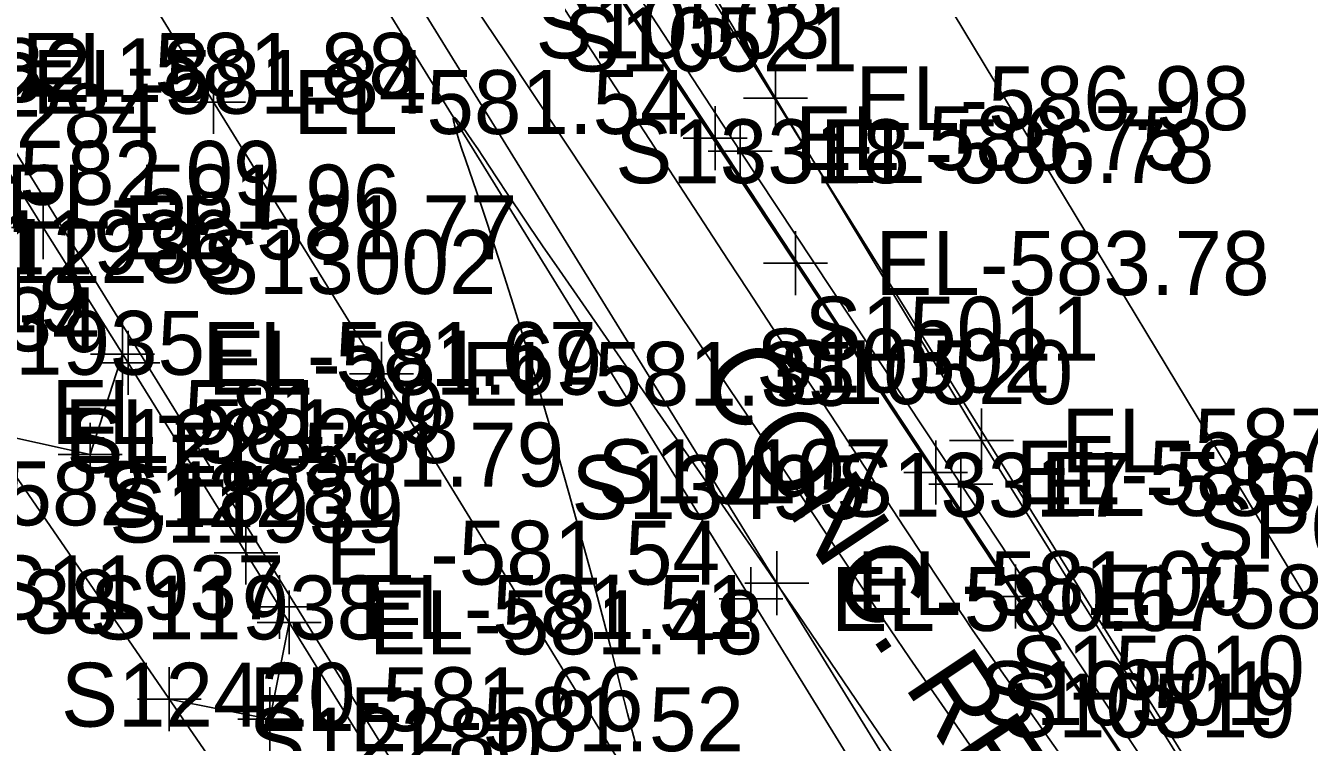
# Model space of a CAD drawing. Extents: x 1729869 to 1735532, y 648588 to 653771.
# Drawn here: x 1731824.7 to 1731905.1, y 651144.7 to 651189.6 of the extents above; entities that cross this region are included whole.
import ezdxf

# ---------------------------------------------------------------- set-up
doc = ezdxf.new("R2010")
doc.units = 0
for name, color, linetype in [('SURVEY - CENTERLINE - Preliminary', 7, 'Continuous'), ('SURVEY - CONTOURS - Index with Text', 7, 'Continuous'), ('SURVEY - CONTOURS - Intermediate with optional Text', 7, 'Continuous'), ('SURVEY - DRAINAGE - Area Shapes', 7, 'Continuous'), ('SURVEY - DTM - Breaklines', 7, 'Continuous'), ('SURVEY - DTM - Breaklines - Points - Elevations', 7, 'Continuous'), ('SURVEY - DTM - Breaklines - Points - Locators', 7, 'Continuous'), ('SURVEY - DTM - Breaklines - Points - Numbers', 7, 'Continuous'), ('SURVEY - NON-TRANSPORTATION - Features', 7, 'Continuous'), ('SURVEY - PROPERTY - ROW Lines', 7, 'Continuous'), ('SURVEY - PROPERTY - ROW Lines - Points - Numbers', 7, 'Continuous'), ('SURVEY - ROADSIDE BARRIERS - Points - Elevations', 7, 'Continuous'), ('SURVEY - ROADSIDE BARRIERS - Points - Locators', 7, 'Continuous'), ('SURVEY - ROADSIDE BARRIERS - Points - Numbers', 7, 'Continuous'), ('SURVEY - ROADSIDE BARRIERS with Text', 7, 'Continuous'), ('SURVEY - TRAFFIC CONTROL - Pavement Marking - Points - Elevations', 7, 'Continuous'), ('SURVEY - TRAFFIC CONTROL - Pavement Marking - Points - Locators', 7, 'Continuous'), ('SURVEY - TRAFFIC CONTROL - Pavement Marking - Points - Numbers', 7, 'Continuous'), ('SURVEY - TRAFFIC CONTROL - Pavement Marking with Text', 7, 'Continuous'), ('SURVEY - TRANSPORTATION - Features', 7, 'Continuous'), ('SURVEY - TRANSPORTATION - Features - Points - Elevations', 7, 'Continuous'), ('SURVEY - TRANSPORTATION - Features - Points - Locators', 7, 'Continuous'), ('SURVEY - TRANSPORTATION - Features - Points - Numbers', 7, 'Continuous'), ('SURVEY - TRANSPORTATION - Roads', 7, 'Continuous'), ('SURVEY - TRANSPORTATION - Roads - Points - Elevations', 7, 'Continuous'), ('SURVEY - TRANSPORTATION - Roads - Points - Locators', 7, 'Continuous'), ('SURVEY - TRANSPORTATION - Roads - Points - Numbers', 7, 'Continuous'), ('SURVEY - TRANSPORTATION - Roads Text', 7, 'Continuous')]:
    doc.layers.add(name, color=color, linetype=linetype)

msp = doc.modelspace()

# ---------------------------------------------------------------- linework, layer by layer
at = {"layer": 'SURVEY - CENTERLINE - Preliminary'}
msp.add_line((1731573.183, 651587.855), (1731916.819, 651031.475), dxfattribs=at)
at = {"layer": 'SURVEY - CONTOURS - Index with Text'}
for points in [[(1731873.747, 651173.505), (1731872.517, 651175.37), (1731868.448, 651181.521), (1731857.705, 651197.725), (1731854.032, 651203.277), (1731843.414, 651219.37), (1731831.736, 651237.077), (1731825.476, 651246.556)], [(1731937.886, 651078.079), (1731935.75, 651080.822), (1731934.108, 651082.942), (1731933.423, 651083.833), (1731932.848, 651084.591), (1731932.561, 651084.976), (1731932.273, 651085.366), (1731931.855, 651085.943), (1731931.513, 651086.426), (1731931.296, 651086.738), (1731930.938, 651087.261), (1731930.559, 651087.824), (1731930.163, 651088.417), (1731929.348, 651089.652), (1731926.864, 651093.431), (1731924.81, 651096.545), (1731922.678, 651099.763), (1731914.266, 651112.414), (1731900.64, 651132.921), (1731894.972, 651141.431), (1731886.737, 651153.822), (1731884.692, 651156.911), (1731882.006, 651160.984)]]:
    msp.add_lwpolyline(points, dxfattribs=at)
at = {"layer": 'SURVEY - CONTOURS - Intermediate with optional Text'}
for points in [[(1731824.462, 651248.008), (1731830.681, 651238.624), (1731833.117, 651234.934), (1731846.215, 651215.062), (1731857.858, 651197.428), (1731860.741, 651193.073), (1731871.774, 651176.428), (1731873.866, 651173.262), (1731885.245, 651155.998), (1731886.912, 651153.479), (1731889.057, 651150.255), (1731900.402, 651133.236), (1731902.644, 651129.858), (1731911.399, 651116.656), (1731922.795, 651099.476), (1731932.819, 651084.334)], [(1731905.127, 651126.184), (1731903.538, 651128.571), (1731902.658, 651129.903), (1731901.915, 651131.038), (1731900.831, 651132.68), (1731899.477, 651134.716), (1731896.048, 651139.859), (1731893.99, 651142.959), (1731885.429, 651155.875), (1731881.57, 651161.712), (1731870.903, 651177.878), (1731867.756, 651182.638), (1731855.88, 651200.543)], [(1731857.02, 651192.8), (1731861.619, 651185.735), (1731868.701, 651174.869), (1731869.938, 651172.98), (1731871.476, 651170.646), (1731872.556, 651169.018), (1731874.554, 651166.02), (1731875.521, 651164.557), (1731876.895, 651162.462), (1731879.696, 651158.181), (1731881.004, 651156.192), (1731881.938, 651154.781), (1731882.8, 651153.487), (1731883.442, 651152.535), (1731883.979, 651151.75), (1731884.747, 651150.64), (1731885.64, 651149.365), (1731887.617, 651146.557), (1731891.747, 651140.697)], [(1731886.71, 651140.354), (1731882.626, 651146.239), (1731880.791, 651148.891), (1731880.049, 651149.973), (1731879.247, 651151.15), (1731878.378, 651152.436), (1731876.975, 651154.527), (1731875.98, 651156.02), (1731874.731, 651157.908), (1731873.394, 651159.933), (1731872.493, 651161.289), (1731871.182, 651163.243), (1731868.718, 651166.908), (1731867.31, 651169.012), (1731864.839, 651172.717), (1731860.013, 651179.974), (1731854.764, 651187.855), (1731852.796, 651190.806)], [(1731879.941, 651142.595), (1731877.129, 651146.715), (1731873.065, 651152.684), (1731871.935, 651154.336), (1731871.021, 651155.66), (1731866.39, 651162.332), (1731861.048, 651170.039), (1731858.123, 651174.251), (1731857.075, 651175.771), (1731856.235, 651177.001), (1731855.594, 651177.947), (1731854.934, 651178.932), (1731854.169, 651180.085), (1731853.369, 651181.297), (1731853.009, 651181.839), (1731852.667, 651182.349), (1731852.351, 651182.809), (1731852.071, 651183.204), (1731851.813, 651183.543), (1731851.709, 651183.667), (1731851.66, 651183.719), (1731851.617, 651183.761), (1731851.579, 651183.792), (1731851.548, 651183.812), (1731851.522, 651183.82), (1731851.502, 651183.815), (1731851.488, 651183.797), (1731851.481, 651183.765), (1731851.48, 651183.72), (1731851.485, 651183.662), (1731851.496, 651183.593), (1731851.524, 651183.454), (1731851.555, 651183.327), (1731851.671, 651182.913), (1731851.829, 651182.404), (1731852.02, 651181.821), (1731852.236, 651181.183), (1731853.174, 651178.448), (1731853.599, 651177.188), (1731854.002, 651175.972), (1731854.381, 651174.809), (1731854.817, 651173.446), (1731855.235, 651172.115), (1731855.711, 651170.577), (1731856.156, 651169.111), (1731856.853, 651166.777), (1731857.259, 651165.402), (1731857.788, 651163.577), (1731858.369, 651161.558), (1731858.721, 651160.316), (1731859.181, 651158.666), (1731859.702, 651156.778), (1731860.03, 651155.572), (1731860.403, 651154.172), (1731860.905, 651152.263), (1731861.295, 651150.756), (1731861.993, 651148.033), (1731862.395, 651146.493), (1731862.993, 651144.231)]]:
    msp.add_lwpolyline(points, dxfattribs=at)
at = {"layer": 'SURVEY - DRAINAGE - Area Shapes'}
msp.add_lwpolyline([(1731977.006, 651015.712), (1731920.484, 650979.525), (1731672.57, 651339.389), (1731746.653, 651385.638)], close=True, dxfattribs=at)
at = {"layer": 'SURVEY - DTM - Breaklines'}
for points in [[(1732003.052, 650973.968), (1732003.581, 650974.31), (1731989.555, 650996.2), (1731978.607, 651014.105), (1731965.163, 651035.183), (1731951.942, 651056.407), (1731938.343, 651077.385), (1731924.593, 651098.267), (1731910.737, 651119.08), (1731897.035, 651139.992), (1731883.266, 651160.86), (1731869.448, 651181.699), (1731855.766, 651202.623), (1731841.938, 651223.455), (1731828.188, 651244.335), (1731813.142, 651266.45), (1731799.479, 651287.546), (1731797.002, 651291.324), (1731796.491, 651290.994), (1731796.236, 651290.836)], [(1731936.956, 651078.167), (1731923.152, 651099.071), (1731909.311, 651119.933), (1731895.464, 651140.765), (1731881.689, 651161.582), (1731867.873, 651182.518), (1731854.06, 651203.308), (1731840.29, 651224.159), (1731826.436, 651245.126), (1731812.643, 651265.977), (1731798.96, 651286.911), (1731796.491, 651290.994)], [(1731950.506, 651027.037), (1731924.232, 651069.539), (1731897.967, 651112.116), (1731871.739, 651154.654), (1731845.467, 651197.204), (1731819.241, 651239.84), (1731804.718, 651263.285), (1731803.103, 651262.285)]]:
    msp.add_lwpolyline(points, dxfattribs=at)
at = {"layer": 'SURVEY - DTM - Breaklines - Points - Locators'}
for p, q in [((1731871.657, 651187.017), (1731871.657, 651183.017)), ((1731873.657, 651185.017), (1731869.657, 651185.017)), ((1731867.873, 651184.518), (1731867.873, 651180.518)), ((1731869.448, 651183.699), (1731869.448, 651179.699)), ((1731869.873, 651182.518), (1731865.873, 651182.518)), ((1731871.448, 651181.699), (1731867.448, 651181.699)), ((1731884.555, 651165.586), (1731884.555, 651161.586)), ((1731881.689, 651163.582), (1731881.689, 651159.582)), ((1731886.555, 651163.586), (1731882.555, 651163.586)), ((1731883.266, 651162.86), (1731883.266, 651158.86)), ((1731883.689, 651161.582), (1731879.689, 651161.582)), ((1731885.266, 651160.86), (1731881.266, 651160.86)), ((1731871.739, 651156.654), (1731871.739, 651152.654)), ((1731873.739, 651154.654), (1731869.739, 651154.654))]:
    msp.add_line(p, q, dxfattribs=at)
at = {"layer": 'SURVEY - NON-TRANSPORTATION - Features'}
msp.add_lwpolyline([(1731952.261, 651084.148), (1731934.953, 651102.633), (1731917.557, 651121.06), (1731897.767, 651142.359), (1731884.555, 651163.586), (1731871.657, 651185.017), (1731858.866, 651206.514), (1731845.802, 651227.836), (1731832.889, 651249.257), (1731820.144, 651270.784), (1731807.106, 651292.123), (1731794.161, 651313.522), (1731781.305, 651334.978)], dxfattribs=at)
at = {"layer": 'SURVEY - PROPERTY - ROW Lines'}
msp.add_line((1731760.631, 651392.64), (1731907.344, 651149.681), dxfattribs=at)
at = {"layer": 'SURVEY - ROADSIDE BARRIERS - Points - Locators'}
for p, q in [((1731872.913, 651176.694), (1731872.913, 651172.694)), ((1731874.913, 651174.694), (1731870.913, 651174.694)), ((1731886.679, 651155.809), (1731886.679, 651151.809)), ((1731888.679, 651153.809), (1731884.679, 651153.809))]:
    msp.add_line(p, q, dxfattribs=at)
at = {"layer": 'SURVEY - ROADSIDE BARRIERS with Text'}
msp.add_lwpolyline([(1732003.045, 650973.966), (1731988.236, 650997.512), (1731985.958, 651001.172), (1731980.623, 651009.635), (1731978.235, 651013.364), (1731975.843, 651017.144), (1731972.561, 651022.261), (1731967.185, 651030.692), (1731963.964, 651035.947), (1731958.619, 651044.399), (1731947.921, 651061.362), (1731942.452, 651069.66), (1731928.639, 651090.556), (1731914.818, 651111.43), (1731900.526, 651133.036), (1731886.679, 651153.809), (1731872.913, 651174.694), (1731859.053, 651195.599), (1731845.3, 651216.428), (1731831.509, 651237.32), (1731817.644, 651258.224), (1731811.485, 651267.57), (1731801.259, 651282.765), (1731796.236, 651290.836)], dxfattribs=at)
msp.add_lwpolyline([(1732003.045, 650973.966), (1731988.236, 650997.512), (1731985.958, 651001.172), (1731980.623, 651009.635), (1731978.235, 651013.364), (1731975.843, 651017.144), (1731972.561, 651022.261), (1731967.185, 651030.692), (1731963.964, 651035.947), (1731958.619, 651044.399), (1731947.921, 651061.362), (1731942.452, 651069.66), (1731928.639, 651090.556), (1731914.818, 651111.43), (1731900.526, 651133.036), (1731886.679, 651153.809), (1731872.913, 651174.694), (1731859.053, 651195.599), (1731845.3, 651216.428), (1731831.509, 651237.32), (1731817.644, 651258.224), (1731811.485, 651267.57), (1731801.259, 651282.765), (1731796.236, 651290.836)], dxfattribs=at)
at = {"layer": 'SURVEY - TRAFFIC CONTROL - Pavement Marking - Points - Locators'}
for p, q in [((1731830.768, 651170.999), (1731830.768, 651166.999)), ((1731832.768, 651168.999), (1731828.768, 651168.999)), ((1731828.734, 651164.7), (1731828.734, 651160.7)), ((1731830.734, 651162.7), (1731826.734, 651162.7)), ((1731841.197, 651154.195), (1731841.197, 651150.195)), ((1731843.197, 651152.195), (1731839.197, 651152.195)), ((1731833.697, 651149.383), (1731833.697, 651145.383)), ((1731839.997, 651148.129), (1731839.997, 651144.129)), ((1731835.697, 651147.383), (1731831.697, 651147.383)), ((1731841.997, 651146.129), (1731837.997, 651146.129))]:
    msp.add_line(p, q, dxfattribs=at)
at = {"layer": 'SURVEY - TRAFFIC CONTROL - Pavement Marking with Text'}
for points in [[(1731822.124, 651164.171), (1731828.734, 651162.7), (1731830.768, 651168.999)], [(1731833.697, 651147.383), (1731839.997, 651146.129), (1731841.197, 651152.195)]]:
    msp.add_lwpolyline(points, dxfattribs=at)
at = {"layer": 'SURVEY - TRANSPORTATION - Features'}
msp.add_lwpolyline([(1731747.606, 651345.527), (1731775.267, 651303.843), (1731803.103, 651262.285), (1731817.626, 651238.84), (1731843.849, 651196.21), (1731870.121, 651153.66), (1731896.349, 651111.119), (1731922.613, 651068.545), (1731948.889, 651026.04)], dxfattribs=at)
at = {"layer": 'SURVEY - TRANSPORTATION - Features - Points - Locators'}
for p, q in [((1731870.121, 651155.66), (1731870.121, 651151.66)), ((1731872.121, 651153.66), (1731868.121, 651153.66))]:
    msp.add_line(p, q, dxfattribs=at)
at = {"layer": 'SURVEY - TRANSPORTATION - Roads'}
for points in [[(1731725.118, 651365.186), (1731752.422, 651320.929), (1731763.977, 651302.207), (1731768.179, 651295.398), (1731775.537, 651283.488), (1731779.748, 651276.685), (1731797.648, 651247.778), (1731803.971, 651237.578), (1731809.239, 651229.077), (1731818.677, 651213.749), (1731819.722, 651212.044), (1731821.812, 651208.634), (1731836.471, 651184.778), (1731846.979, 651167.76), (1731866.856, 651135.373), (1731893.09, 651092.809)], [(1731947.969, 650982.065), (1731938.267, 650997.224), (1731925.421, 651017.496), (1731920.091, 651025.956), (1731904.178, 651051.386), (1731902.043, 651054.769), (1731891.368, 651071.681), (1731878.704, 651092.067), (1731867.066, 651110.736), (1731853.23, 651132.749), (1731852.177, 651134.45), (1731850.073, 651137.851), (1731840.601, 651153.158), (1731838.497, 651156.559), (1731831.11, 651168.452), (1731825.807, 651176.931), (1731819.446, 651187.106), (1731815.226, 651193.902), (1731796.295, 651224.524), (1731792.053, 651231.307), (1731779.322, 651251.653), (1731771.888, 651263.516), (1731744.158, 651307.508), (1731731.33, 651327.793)], [(1731709.993, 651326.7), (1731729.324, 651298.728), (1731740.703, 651282.28), (1731779.334, 651226.316), (1731797.479, 651199.957), (1731806.548, 651186.775), (1731821.3, 651165.366), (1731838.328, 651140.666), (1731865.464, 651101.073), (1731884.815, 651073.119), (1731905.274, 651043.499), (1731908.678, 651038.558), (1731915.491, 651028.68), (1731924.575, 651015.511), (1731947.969, 650982.065)]]:
    msp.add_lwpolyline(points, dxfattribs=at)
at = {"layer": 'SURVEY - TRANSPORTATION - Roads - Points - Locators'}
for p, q in [((1731836.471, 651186.778), (1731836.471, 651182.778)), ((1731838.471, 651184.778), (1731834.471, 651184.778)), ((1731825.807, 651178.931), (1731825.807, 651174.931)), ((1731827.807, 651176.931), (1731823.807, 651176.931)), ((1731831.11, 651170.452), (1731831.11, 651166.452)), ((1731846.979, 651169.76), (1731846.979, 651165.76)), ((1731833.11, 651168.452), (1731829.11, 651168.452)), ((1731848.979, 651167.76), (1731844.979, 651167.76)), ((1731838.497, 651158.559), (1731838.497, 651154.559)), ((1731840.497, 651156.559), (1731836.497, 651156.559)), ((1731840.601, 651155.158), (1731840.601, 651151.158)), ((1731842.601, 651153.158), (1731838.601, 651153.158))]:
    msp.add_line(p, q, dxfattribs=at)

# ---------------------------------------------------------------- texts
at = {"layer": 'SURVEY - DTM - Breaklines - Points - Elevations'}
for s, p in [('EL-586.98', (1731876.657, 651183.017)), ('EL-586.75', (1731872.873, 651180.518)), ('EL-586.78', (1731874.448, 651179.699)), ('EL-587.24', (1731889.555, 651161.586)), ('EL-586.72', (1731886.689, 651159.582)), ('EL-586.75', (1731888.266, 651158.86)), ('EL-581.00', (1731876.739, 651152.654))]:
    msp.add_text(s, height=4, dxfattribs=at).set_placement(p)
at = {"layer": 'SURVEY - DTM - Breaklines - Points - Numbers'}
for s, p in [('S10503', (1731856.633, 651187.518)), ('S10521', (1731858.366, 651186.699)), ('S15011', (1731873.473, 651168.586)), ('S10502', (1731870.449, 651166.582)), ('S10520', (1731871.853, 651165.86)), ('S10107', (1731860.499, 651159.654)), ('S15010', (1731886.354, 651147.359)), ('S10501', (1731884.382, 651145.765)), ('S10519', (1731885.78, 651144.992))]:
    msp.add_text(s, height=4, dxfattribs=at).set_placement(p)
at = {"layer": 'SURVEY - PROPERTY - ROW Lines - Points - Numbers'}
msp.add_text('SP027', height=4, dxfattribs=at).set_placement((1731898.056, 651156.181))
at = {"layer": 'SURVEY - ROADSIDE BARRIERS - Points - Elevations'}
for s, p in [('EL-583.78', (1731877.913, 651172.694)), ('EL-583.80', (1731891.679, 651151.809))]:
    msp.add_text(s, height=4, dxfattribs=at).set_placement(p)
at = {"layer": 'SURVEY - ROADSIDE BARRIERS - Points - Numbers'}
for s, p in [('S13318', (1731861.626, 651179.694)), ('S13317', (1731875.439, 651158.809))]:
    msp.add_text(s, height=4, dxfattribs=at).set_placement(p)
at = {"layer": 'SURVEY - ROADSIDE BARRIERS with Text'}
msp.add_text('CONC. RET WALL', height=5, rotation=303.68688, dxfattribs=at).set_placement((1731866.665, 651167.696))
at = {"layer": 'SURVEY - TRAFFIC CONTROL - Pavement Marking - Points - Elevations'}
for s, p in [('EL-581.84', (1731825.11, 651184.044)), ('EL-582.09', (1731815.981, 651178.339)), ('EL-581.96', (1731823.472, 651176.855)), ('EL-581.67', (1731835.768, 651166.999)), ('EL-581.88', (1731827.124, 651162.171)), ('EL-581.79', (1731833.734, 651160.7)), ('EL-582.18', (1731815.049, 651158.269)), ('EL-581.48', (1731846.197, 651150.195)), ('EL-581.66', (1731838.697, 651145.383)), ('EL-581.52', (1731844.997, 651144.129))]:
    msp.add_text(s, height=4, dxfattribs=at).set_placement(p)
at = {"layer": 'SURVEY - TRAFFIC CONTROL - Pavement Marking - Points - Numbers'}
for s, p in [('S11932', (1731807.232, 651183.855)), ('S11936', (1731819.418, 651173.999)), ('S11934', (1731810.884, 651169.171)), ('S11935', (1731817.494, 651167.7)), ('S11939', (1731829.942, 651157.195)), ('S11937', (1731822.457, 651152.383)), ('S11938', (1731828.71, 651151.129))]:
    msp.add_text(s, height=4, dxfattribs=at).set_placement(p)
at = {"layer": 'SURVEY - TRANSPORTATION - Features - Points - Elevations'}
msp.add_text('EL-580.67', height=4, dxfattribs=at).set_placement((1731875.121, 651151.66))
at = {"layer": 'SURVEY - TRANSPORTATION - Features - Points - Numbers'}
msp.add_text('S13495', height=4, dxfattribs=at).set_placement((1731858.881, 651158.66))
at = {"layer": 'SURVEY - TRANSPORTATION - Roads - Points - Elevations'}
for s, p in [('EL-581.88', (1731824.446, 651185.106)), ('EL-582.18', (1731811.548, 651184.775)), ('EL-581.54', (1731841.471, 651182.778)), ('EL-581.77', (1731830.807, 651174.931)), ('EL-581.69', (1731836.11, 651166.452)), ('EL-581.35', (1731851.979, 651165.76)), ('EL-581.89', (1731826.3, 651163.366)), ('EL-581.54', (1731843.497, 651154.559)), ('EL-582.38', (1731805.811, 651151.502)), ('EL-581.51', (1731845.601, 651151.158))]:
    msp.add_text(s, height=4, dxfattribs=at).set_placement(p)
at = {"layer": 'SURVEY - TRANSPORTATION - Roads - Points - Numbers'}
for s, p in [('S12284', (1731814.567, 651181.931)), ('S12283', (1731819.87, 651173.452)), ('S13002', (1731835.739, 651172.76)), ('S12419', (1731810.045, 651170.366)), ('S12282', (1731827.257, 651161.559)), ('S12281', (1731829.519, 651158.158)), ('S12420', (1731826.915, 651145.666)), ('S12280', (1731838.66, 651142.851))]:
    msp.add_text(s, height=4, dxfattribs=at).set_placement(p)
at = {"layer": 'SURVEY - TRANSPORTATION - Roads Text'}
msp.add_text('I-440 WEST BOUND (CONC.)', height=6, rotation=304.75447, dxfattribs=at).set_placement((1731765.64, 651210.019))

doc.saveas('drawing.dxf')
